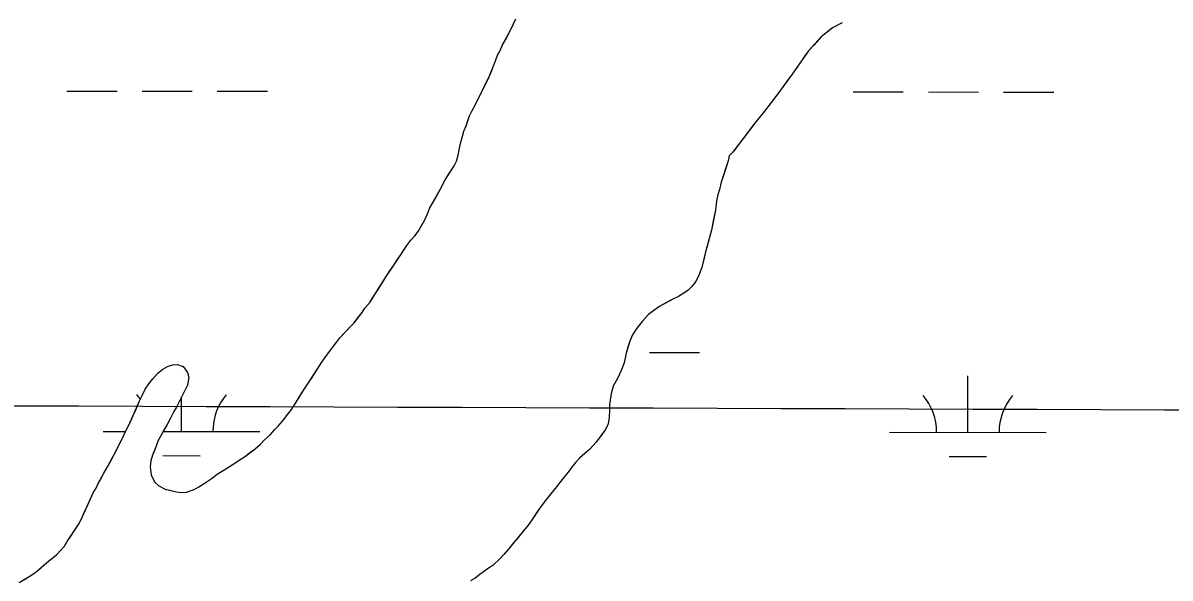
# Model space of a CAD drawing. Extents: x 3148686 to 3186545, y 916144 to 941516.
# Drawn here: x 3156130 to 3156862, y 927495 to 927850 of the extents above; entities that cross this region are included whole.
import ezdxf

# ---------------------------------------------------------------- set-up
doc = ezdxf.new("R2010")
doc.units = 0
for name, color, linetype in [('V-GRID-MAJR', 7, 'Continuous'), ('V-SITE-VEGE', 7, 'Continuous'), ('V-TOPO-SHOR', 7, 'Continuous'), ('V-WETL-SWMP', 7, 'Continuous')]:
    doc.layers.add(name, color=color, linetype=linetype)

msp = doc.modelspace()

# ---------------------------------------------------------------- linework, layer by layer
at = {"layer": 'V-GRID-MAJR'}
msp.add_spline([(3152943.96, 927616.68), (3155553.93, 927607.47), (3160773.89, 927589.63), (3165993.85, 927572.55), (3171213.81, 927556.22), (3176433.77, 927540.66), (3181653.73, 927525.85), (3184263.71, 927518.73)], degree=3, dxfattribs=at)
at = {"layer": 'V-SITE-VEGE'}
for p, q in [((3156441.47, 927845.2), (3156443.05, 927848.81)), ((3156443.05, 927848.81), (3156444.83, 927852.41)), ((3156646.84, 927846.79), (3156639.68, 927840.96)), ((3156653.02, 927849.82), (3156646.84, 927846.79)), ((3156436.34, 927835.78), (3156441.47, 927845.2)), ((3156639.68, 927840.96), (3156631.54, 927832.12)), ((3156432.98, 927829.17), (3156434.76, 927832.18)), ((3156434.76, 927832.18), (3156436.34, 927835.78)), ((3156631.54, 927832.12), (3156621.24, 927817.08)), ((3156430.62, 927822.36), (3156431.8, 927825.57)), ((3156431.8, 927825.57), (3156432.98, 927829.17)), ((3156427.47, 927814.95), (3156430.62, 927822.36)), ((3156621.24, 927817.08), (3156612.12, 927804.64)), ((3156418.98, 927797.72), (3156427.47, 927814.95)), ((3156612.12, 927804.64), (3156603.6, 927793.6)), ((3156416.6, 927793.51), (3156418.98, 927797.72)), ((3156413.06, 927784.1), (3156415.22, 927790.51)), ((3156415.22, 927790.51), (3156416.6, 927793.51)), ((3156603.6, 927793.6), (3156597.05, 927785.57)), ((3156410.7, 927777.5), (3156411.68, 927780.7)), ((3156411.68, 927780.7), (3156413.06, 927784.1)), ((3156597.05, 927785.57), (3156583.37, 927767.31)), ((3156409.33, 927772.1), (3156410.7, 927777.5)), ((3156407.98, 927765.49), (3156409.33, 927772.1)), ((3156583.37, 927767.31), (3156580.99, 927764.9)), ((3156399.67, 927749.66), (3156405.42, 927758.69)), ((3156405.42, 927758.69), (3156407, 927761.49)), ((3156407, 927761.49), (3156407.98, 927765.49)), ((3156580.41, 927761.9), (3156575.89, 927748.09)), ((3156580.99, 927764.9), (3156580.41, 927761.9)), ((3156396.51, 927743.45), (3156399.67, 927749.66)), ((3156575.89, 927748.09), (3156574.72, 927743.48)), ((3156389.99, 927731.83), (3156396.51, 927743.45)), ((3156573.74, 927740.09), (3156572.96, 927736.28)), ((3156574.72, 927743.48), (3156573.74, 927740.09)), ((3156388.41, 927728.02), (3156389.99, 927731.83)), ((3156572.2, 927730.29), (3156569.68, 927717.49)), ((3156572.96, 927736.28), (3156572.2, 927730.29)), ((3156382.46, 927716.69), (3156386.64, 927724.22)), ((3156386.64, 927724.22), (3156388.41, 927728.02)), ((3156380.22, 927713.88), (3156382.46, 927716.69)), ((3156569.68, 927717.49), (3156568.5, 927712.88)), ((3156370.64, 927701.04), (3156375.26, 927707.73)), ((3156375.26, 927707.73), (3156377.83, 927711.14)), ((3156377.83, 927711.14), (3156380.22, 927713.88)), ((3156568.5, 927712.88), (3156565.96, 927703.68)), ((3156361.66, 927687.34), (3156370.64, 927701.04)), ((3156565.96, 927703.68), (3156563.62, 927693.68)), ((3156563.62, 927693.68), (3156561.65, 927688.87)), ((3156351.56, 927671.29), (3156361.66, 927687.34)), ((3156561.65, 927688.87), (3156559.68, 927684.66)), ((3156554.71, 927679.24), (3156551.93, 927677.23)), ((3156556.9, 927681.45), (3156554.71, 927679.24)), ((3156559.68, 927684.66), (3156556.9, 927681.45)), ((3156348.39, 927667.68), (3156351.56, 927671.29)), ((3156544.96, 927673.59), (3156536, 927668.54)), ((3156548.54, 927675.21), (3156544.96, 927673.59)), ((3156551.93, 927677.23), (3156548.54, 927675.21)), ((3156341.65, 927658.45), (3156346.6, 927665.07)), ((3156346.6, 927665.07), (3156348.39, 927667.68)), ((3156529.43, 927663.71), (3156525.46, 927659.29)), ((3156532.02, 927665.72), (3156529.43, 927663.71)), ((3156536, 927668.54), (3156532.02, 927665.72)), ((3156339.07, 927655.84), (3156341.65, 927658.45)), ((3156525.46, 927659.29), (3156522.09, 927654.88)), ((3156322.8, 927635.97), (3156332.51, 927648.81)), ((3156332.51, 927648.81), (3156339.07, 927655.84)), ((3156519.32, 927650.67), (3156517.54, 927646.66)), ((3156522.09, 927654.88), (3156519.32, 927650.67)), ((3156517.54, 927646.66), (3156515.19, 927639.06)), ((3156320.42, 927632.56), (3156322.8, 927635.97)), ((3156515.19, 927639.06), (3156514.03, 927632.85)), ((3156216.37, 927626.16), (3156219.55, 927628.78)), ((3156219.55, 927628.78), (3156222.54, 927630.59)), ((3156222.54, 927630.59), (3156225.53, 927631.61)), ((3156225.53, 927631.61), (3156228.92, 927631.83)), ((3156228.92, 927631.83), (3156232.53, 927630.45)), ((3156232.53, 927630.45), (3156235.15, 927626.67)), ((3156312.5, 927620.13), (3156320.42, 927632.56)), ((3156512.06, 927627.85), (3156509.89, 927623.24)), ((3156514.03, 927632.85), (3156512.06, 927627.85)), ((3156208.24, 927616.12), (3156210.62, 927619.53)), ((3156210.62, 927619.53), (3156213, 927622.55)), ((3156213, 927622.55), (3156216.37, 927626.16)), ((3156235.15, 927626.67), (3156235.96, 927623.48)), ((3156235.96, 927623.48), (3156235.19, 927618.68)), ((3156308.94, 927614.91), (3156312.5, 927620.13)), ((3156509.89, 927623.24), (3156506.92, 927618.03)), ((3156206.26, 927611.92), (3156208.24, 927616.12)), ((3156235.19, 927618.68), (3156228.08, 927604.45)), ((3156304.58, 927607.69), (3156308.94, 927614.91)), ((3156505.55, 927613.23), (3156504.59, 927606.03)), ((3156506.92, 927618.03), (3156505.55, 927613.23)), ((3156200.54, 927599.3), (3156204.49, 927608.51)), ((3156204.49, 927608.51), (3156206.26, 927611.92)), ((3156301.22, 927602.48), (3156304.58, 927607.69)), ((3156504.59, 927606.03), (3156504.61, 927602.63)), ((3156197.39, 927592.29), (3156200.54, 927599.3)), ((3156224.33, 927597.44), (3156222.15, 927593.43)), ((3156226.5, 927601.85), (3156224.33, 927597.44)), ((3156228.08, 927604.45), (3156226.5, 927601.85)), ((3156295.86, 927595.66), (3156299.23, 927600.07)), ((3156299.23, 927600.07), (3156301.22, 927602.48)), ((3156504.44, 927598.04), (3156503.67, 927593.84)), ((3156504.61, 927602.63), (3156504.44, 927598.04)), ((3156195.41, 927588.68), (3156197.39, 927592.29)), ((3156222.15, 927593.43), (3156219.78, 927589.42)), ((3156287.92, 927586.82), (3156290.9, 927590.23)), ((3156290.9, 927590.23), (3156293.08, 927592.44)), ((3156293.08, 927592.44), (3156295.86, 927595.66)), ((3156502.09, 927590.23), (3156496.14, 927582.2)), ((3156503.67, 927593.84), (3156502.09, 927590.23)), ((3156188.7, 927574.66), (3156194.23, 927585.68)), ((3156194.23, 927585.68), (3156195.41, 927588.68)), ((3156216.42, 927583.21), (3156215.24, 927579.61)), ((3156218.4, 927586.62), (3156216.42, 927583.21)), ((3156219.78, 927589.42), (3156218.4, 927586.62)), ((3156281.76, 927580.99), (3156284.34, 927583.6)), ((3156284.34, 927583.6), (3156287.92, 927586.82)), ((3156215.24, 927579.61), (3156212.88, 927574)), ((3156271.62, 927572.94), (3156278.38, 927577.97)), ((3156278.38, 927577.97), (3156281.76, 927580.99)), ((3156491.97, 927577.79), (3156485.41, 927571.96)), ((3156496.14, 927582.2), (3156491.97, 927577.79)), ((3156183.36, 927565.03), (3156188.7, 927574.66)), ((3156211.9, 927570.19), (3156211.32, 927566.4)), ((3156212.88, 927574), (3156211.9, 927570.19)), ((3156259.68, 927565.28), (3156265.45, 927568.71)), ((3156265.45, 927568.71), (3156268.83, 927571.13)), ((3156268.83, 927571.13), (3156271.62, 927572.94)), ((3156483.03, 927569.54), (3156480.25, 927566.13)), ((3156485.41, 927571.96), (3156483.03, 927569.54)), ((3156178.22, 927555.82), (3156181.78, 927562.43)), ((3156181.78, 927562.43), (3156183.36, 927565.03)), ((3156211.32, 927566.4), (3156211.95, 927561.41)), ((3156211.95, 927561.41), (3156214.18, 927556.82)), ((3156250.92, 927559.23), (3156253.51, 927561.25)), ((3156253.51, 927561.25), (3156259.68, 927565.28)), ((3156478.27, 927563.12), (3156475.1, 927559.31)), ((3156480.25, 927566.13), (3156478.27, 927563.12)), ((3156176.84, 927552.81), (3156178.22, 927555.82)), ((3156214.18, 927556.82), (3156216.98, 927554.24)), ((3156216.98, 927554.24), (3156220.99, 927552.27)), ((3156239.38, 927551.98), (3156242.36, 927553.59)), ((3156242.36, 927553.59), (3156246.54, 927556.21)), ((3156246.54, 927556.21), (3156250.92, 927559.23)), ((3156470.73, 927553.69), (3156464.39, 927545.86)), ((3156475.1, 927559.31), (3156470.73, 927553.69)), ((3156168.15, 927534.78), (3156175.26, 927550.2)), ((3156175.26, 927550.2), (3156176.84, 927552.81)), ((3156220.99, 927552.27), (3156228.2, 927550.51)), ((3156228.2, 927550.51), (3156231.39, 927550.13)), ((3156231.39, 927550.13), (3156234.59, 927550.35)), ((3156234.59, 927550.35), (3156239.38, 927551.98)), ((3156460.42, 927540.44), (3156455.27, 927532.82)), ((3156464.39, 927545.86), (3156460.42, 927540.44)), ((3156165.98, 927530.37), (3156168.15, 927534.78)), ((3156455.27, 927532.82), (3156452.7, 927529.21)), ((3156158.46, 927518.74), (3156165.98, 927530.37)), ((3156448.53, 927524.39), (3156440, 927513.75)), ((3156452.7, 927529.21), (3156448.53, 927524.39)), ((3156156.68, 927515.73), (3156158.46, 927518.74)), ((3156145.35, 927505.28), (3156151.71, 927510.51)), ((3156151.71, 927510.51), (3156153.9, 927512.92)), ((3156153.9, 927512.92), (3156156.68, 927515.73)), ((3156440, 927513.75), (3156435.04, 927508.13)), ((3156138.39, 927499.25), (3156145.35, 927505.28)), ((3156430.07, 927503.51), (3156427.28, 927501.69)), ((3156435.04, 927508.13), (3156430.07, 927503.51)), ((3156127.84, 927492.59), (3156134.21, 927496.43)), ((3156134.21, 927496.43), (3156138.39, 927499.25)), ((3156421.71, 927497.67), (3156418.93, 927495.45)), ((3156427.28, 927501.69), (3156421.71, 927497.67))]:
    msp.add_line(p, q, dxfattribs=at)
at = {"layer": 'V-TOPO-SHOR'}
for points in [[(3156410.7, 927777.5), (3156411.68, 927780.7), (3156413.06, 927784.1), (3156414.24, 927787.51), (3156415.22, 927790.51), (3156416.6, 927793.51), (3156418.98, 927797.72), (3156420.36, 927800.53), (3156421.94, 927803.73), (3156423.52, 927806.94), (3156425.69, 927811.35), (3156427.47, 927814.95), (3156429.44, 927819.56), (3156430.62, 927822.36), (3156431.8, 927825.57), (3156432.98, 927829.17), (3156434.76, 927832.18), (3156436.34, 927835.78), (3156438.12, 927838.99), (3156439.9, 927842.2), (3156441.48, 927845.2), (3156443.05, 927848.81), (3156444.83, 927852.41)], [(3156653.02, 927849.82), (3156646.84, 927846.79), (3156643.46, 927843.97), (3156639.68, 927840.96), (3156634.92, 927835.73), (3156631.54, 927832.12), (3156628.77, 927828.11), (3156624.41, 927821.69), (3156621.24, 927817.08), (3156617.67, 927812.26), (3156612.12, 927804.64), (3156607.76, 927799.02), (3156603.6, 927793.6), (3156597.05, 927785.57), (3156593.48, 927780.75), (3156590.11, 927776.34), (3156585.75, 927770.52), (3156583.37, 927767.31), (3156580.99, 927764.9), (3156580.41, 927761.9), (3156578.25, 927755.09), (3156577.07, 927751.69), (3156575.89, 927748.09), (3156574.72, 927743.48), (3156573.74, 927740.08), (3156572.96, 927736.28), (3156572.2, 927730.29), (3156571.04, 927724.49), (3156569.68, 927717.49), (3156568.5, 927712.88), (3156566.94, 927707.28), (3156565.96, 927703.68), (3156564.79, 927698.88), (3156563.62, 927693.68), (3156561.65, 927688.87), (3156559.68, 927684.66), (3156556.9, 927681.45), (3156554.71, 927679.24), (3156551.93, 927677.23), (3156548.54, 927675.21), (3156544.96, 927673.59), (3156540.58, 927671.17), (3156536, 927668.54), (3156532.02, 927665.72), (3156529.43, 927663.71), (3156525.46, 927659.29), (3156522.09, 927654.88), (3156519.32, 927650.67), (3156517.54, 927646.66), (3156516.37, 927642.86), (3156515.19, 927639.06), (3156514.03, 927632.85), (3156512.06, 927627.85), (3156509.89, 927623.24), (3156506.92, 927618.03), (3156505.55, 927613.23), (3156504.98, 927609.03), (3156504.59, 927606.03), (3156504.61, 927602.63), (3156504.44, 927598.04), (3156503.67, 927593.84), (3156502.09, 927590.23), (3156499.71, 927587.02), (3156496.14, 927582.2), (3156491.97, 927577.79), (3156488.79, 927574.97), (3156485.41, 927571.95), (3156483.03, 927569.54), (3156480.25, 927566.13), (3156478.27, 927563.12)], [(3156206.26, 927611.92), (3156208.24, 927616.12), (3156210.62, 927619.53), (3156213, 927622.55), (3156216.37, 927626.16), (3156219.55, 927628.78), (3156222.54, 927630.59), (3156225.53, 927631.61), (3156228.92, 927631.83), (3156232.53, 927630.45), (3156235.15, 927626.67), (3156235.96, 927623.48), (3156235.19, 927618.68), (3156232.82, 927613.87), (3156230.06, 927608.46), (3156228.08, 927604.45), (3156226.5, 927601.85), (3156224.33, 927597.44), (3156222.15, 927593.43), (3156219.78, 927589.42), (3156218.4, 927586.62), (3156216.42, 927583.21), (3156215.24, 927579.61), (3156214.06, 927576.8), (3156212.88, 927574), (3156211.9, 927570.2), (3156211.32, 927566.4), (3156211.95, 927561.41), (3156214.18, 927556.82), (3156216.99, 927554.24), (3156220.99, 927552.27), (3156224, 927551.49), (3156228.2, 927550.51), (3156231.39, 927550.13), (3156234.59, 927550.35), (3156239.38, 927551.98), (3156242.36, 927553.59), (3156246.54, 927556.21), (3156250.92, 927559.23), (3156253.51, 927561.25), (3156256.89, 927563.46), (3156259.68, 927565.28), (3156265.45, 927568.71), (3156268.83, 927571.13), (3156271.62, 927572.94), (3156275.6, 927575.96), (3156278.38, 927577.97), (3156281.76, 927580.99), (3156284.34, 927583.6), (3156287.92, 927586.82), (3156290.9, 927590.23), (3156293.08, 927592.44), (3156295.86, 927595.66), (3156299.23, 927600.07), (3156301.22, 927602.48), (3156304.58, 927607.69), (3156306.76, 927611.3), (3156308.94, 927614.91), (3156312.5, 927620.13), (3156314.68, 927623.53), (3156316.86, 927626.94), (3156320.42, 927632.56), (3156322.8, 927635.97), (3156325.18, 927639.18), (3156328.35, 927643.39), (3156330.53, 927646.2), (3156332.51, 927648.81), (3156336.68, 927653.23), (3156339.07, 927655.84), (3156341.65, 927658.45), (3156344.62, 927662.47), (3156346.6, 927665.07), (3156348.39, 927667.68), (3156351.56, 927671.29), (3156353.15, 927673.9), (3156356.91, 927679.72), (3156359.68, 927684.13), (3156361.66, 927687.34), (3156364.43, 927691.55), (3156366.81, 927695.16), (3156368.59, 927697.97), (3156370.64, 927701.04), (3156373.01, 927704.52), (3156375.26, 927707.73), (3156377.83, 927711.14), (3156380.22, 927713.88), (3156382.46, 927716.69), (3156384.05, 927719.56), (3156386.64, 927724.22), (3156388.41, 927728.02), (3156389.99, 927731.83), (3156393.75, 927738.44), (3156396.51, 927743.45), (3156399.67, 927749.66), (3156401.85, 927753.07), (3156403.44, 927755.68), (3156405.42, 927758.69), (3156407, 927761.49), (3156407.98, 927765.49), (3156409.33, 927772.1), (3156410.7, 927777.5)], [(3156131.23, 927494.61), (3156134.21, 927496.43), (3156138.39, 927499.25), (3156141.37, 927501.86), (3156145.35, 927505.28), (3156148.33, 927507.7), (3156151.71, 927510.51), (3156153.9, 927512.92), (3156156.68, 927515.73), (3156158.46, 927518.74), (3156160.64, 927522.15), (3156163.01, 927525.76), (3156165.98, 927530.37), (3156168.15, 927534.78), (3156169.53, 927537.79), (3156171.51, 927542.19), (3156173.09, 927545.6), (3156175.26, 927550.2), (3156176.84, 927552.81), (3156178.22, 927555.82), (3156180, 927559.02), (3156181.78, 927562.43), (3156183.36, 927565.04), (3156185.54, 927569.04), (3156188.7, 927574.66), (3156191.86, 927581.07), (3156194.23, 927585.68), (3156195.41, 927588.68), (3156197.39, 927592.29), (3156199.16, 927596.29), (3156200.54, 927599.3), (3156202.12, 927602.9), (3156204.49, 927608.51), (3156206.26, 927611.92)], [(3156478.27, 927563.12), (3156475.1, 927559.31), (3156472.92, 927556.5), (3156470.73, 927553.69), (3156466.97, 927549.07), (3156464.39, 927545.86), (3156460.42, 927540.44), (3156457.65, 927536.43), (3156455.27, 927532.82), (3156452.7, 927529.21), (3156448.53, 927524.39), (3156445.36, 927520.38), (3156443.37, 927517.97), (3156440, 927513.75), (3156437.22, 927510.54), (3156435.04, 927508.13), (3156430.07, 927503.51), (3156427.28, 927501.69), (3156421.71, 927497.67), (3156418.93, 927495.45)]]:
    msp.add_lwpolyline(points, dxfattribs=at)
at = {"layer": 'V-WETL-SWMP'}
for p, q in [((3156158.23, 927806.35), (3156190.23, 927806.31)), ((3156206.23, 927806.3), (3156238.23, 927806.26)), ((3156254.23, 927806.25), (3156286.23, 927806.21)), ((3156660.14, 927805.82), (3156692.14, 927805.78)), ((3156708.14, 927805.77), (3156740.14, 927805.73)), ((3156756.14, 927805.72), (3156788.14, 927805.68)), ((3156530.05, 927639.45), (3156562.05, 927639.42)), ((3156733.31, 927588.5), (3156733.35, 927624.5)), ((3156231.41, 927589.03), (3156231.43, 927611.14)), ((3156181.41, 927589.08), (3156195.62, 927589.06)), ((3156219.59, 927589.04), (3156281.41, 927588.97)), ((3156683.31, 927588.55), (3156783.31, 927588.45)), ((3156219.39, 927573.61), (3156243.39, 927573.58)), ((3156721.3, 927573.08), (3156745.3, 927573.05))]:
    msp.add_line(p, q, dxfattribs=at)
for points in [[(3156131.23, 927494.61), (3156134.21, 927496.43), (3156138.39, 927499.25), (3156141.37, 927501.86), (3156145.35, 927505.28), (3156148.33, 927507.7), (3156151.71, 927510.51), (3156153.9, 927512.92), (3156156.68, 927515.74), (3156158.46, 927518.74), (3156160.64, 927522.15), (3156163.01, 927525.76), (3156165.98, 927530.37), (3156168.15, 927534.78), (3156169.53, 927537.79), (3156171.51, 927542.19), (3156173.09, 927545.6), (3156175.26, 927550.21), (3156176.84, 927552.81), (3156178.22, 927555.82), (3156180, 927559.02), (3156181.78, 927562.43), (3156183.36, 927565.04), (3156185.54, 927569.04), (3156188.7, 927574.66), (3156191.86, 927581.07), (3156194.23, 927585.68), (3156195.41, 927588.68), (3156197.39, 927592.29), (3156199.16, 927596.29), (3156200.54, 927599.3), (3156202.12, 927602.9), (3156204.49, 927608.51), (3156206.26, 927611.92), (3156208.24, 927616.12), (3156210.62, 927619.53), (3156213, 927622.55), (3156216.37, 927626.16), (3156219.55, 927628.78), (3156222.54, 927630.59), (3156225.53, 927631.61), (3156228.92, 927631.83), (3156232.53, 927630.45), (3156235.15, 927626.67), (3156235.96, 927623.48), (3156235.19, 927618.68), (3156232.82, 927613.87), (3156230.06, 927608.46), (3156228.08, 927604.45), (3156226.5, 927601.85), (3156224.33, 927597.44), (3156222.15, 927593.43), (3156219.78, 927589.42), (3156218.4, 927586.62), (3156216.42, 927583.21), (3156215.24, 927579.61), (3156212.88, 927574), (3156211.9, 927570.2), (3156211.32, 927566.4), (3156211.95, 927561.41), (3156214.18, 927556.82), (3156216.99, 927554.24), (3156220.99, 927552.27), (3156224, 927551.49), (3156228.2, 927550.51), (3156231.4, 927550.13), (3156234.59, 927550.35), (3156239.38, 927551.98), (3156242.36, 927553.59), (3156246.54, 927556.21), (3156250.92, 927559.23), (3156253.51, 927561.25), (3156256.89, 927563.46), (3156259.68, 927565.28), (3156265.45, 927568.71), (3156268.83, 927571.13), (3156271.62, 927572.94), (3156275.6, 927575.96), (3156278.38, 927577.97), (3156281.76, 927580.99), (3156284.34, 927583.6), (3156287.92, 927586.82), (3156290.9, 927590.23), (3156293.08, 927592.44), (3156295.86, 927595.66), (3156299.23, 927600.07), (3156301.22, 927602.48), (3156304.58, 927607.69), (3156308.94, 927614.91), (3156312.5, 927620.13), (3156316.86, 927626.94), (3156320.42, 927632.56), (3156322.8, 927635.97), (3156325.18, 927639.18), (3156328.35, 927643.39), (3156330.53, 927646.2), (3156332.51, 927648.81), (3156336.68, 927653.23), (3156339.07, 927655.84), (3156341.65, 927658.45), (3156344.62, 927662.47), (3156346.6, 927665.07), (3156348.39, 927667.68), (3156351.56, 927671.3), (3156353.15, 927673.9), (3156356.91, 927679.72), (3156359.68, 927684.13), (3156361.66, 927687.34), (3156366.81, 927695.16), (3156368.59, 927697.97), (3156370.64, 927701.04), (3156373.01, 927704.52), (3156375.26, 927707.73), (3156377.84, 927711.14), (3156380.22, 927713.88), (3156382.46, 927716.69), (3156384.05, 927719.56), (3156386.64, 927724.22), (3156388.41, 927728.02), (3156389.99, 927731.83), (3156393.75, 927738.44), (3156396.51, 927743.45), (3156399.68, 927749.66), (3156401.85, 927753.07), (3156403.44, 927755.68), (3156405.42, 927758.69), (3156407, 927761.49), (3156407.97, 927765.49), (3156409.33, 927772.1), (3156410.7, 927777.5), (3156411.68, 927780.7), (3156413.06, 927784.1), (3156414.24, 927787.51), (3156415.22, 927790.51), (3156416.6, 927793.51), (3156418.98, 927797.72), (3156427.47, 927814.95), (3156429.44, 927819.56), (3156430.62, 927822.36), (3156431.8, 927825.57), (3156432.98, 927829.17), (3156434.76, 927832.18), (3156436.34, 927835.78), (3156439.89, 927842.2), (3156441.48, 927845.2), (3156443.05, 927848.81), (3156444.83, 927852.41)], [(3156653.02, 927849.82), (3156646.84, 927846.79), (3156643.46, 927843.97), (3156639.68, 927840.96), (3156634.92, 927835.73), (3156631.54, 927832.12), (3156628.77, 927828.11), (3156624.41, 927821.69), (3156621.24, 927817.08), (3156617.67, 927812.26), (3156612.12, 927804.64), (3156607.76, 927799.02), (3156603.6, 927793.6), (3156597.05, 927785.57), (3156593.48, 927780.75), (3156590.11, 927776.34), (3156585.75, 927770.52), (3156583.37, 927767.31), (3156580.99, 927764.9), (3156580.41, 927761.9), (3156578.25, 927755.09), (3156577.07, 927751.69), (3156575.89, 927748.09), (3156574.72, 927743.49), (3156573.74, 927740.08), (3156572.96, 927736.28), (3156572.2, 927730.29), (3156571.03, 927724.48), (3156569.68, 927717.48), (3156568.5, 927712.88), (3156566.94, 927707.28), (3156565.96, 927703.68), (3156564.79, 927698.88), (3156563.62, 927693.68), (3156561.65, 927688.87), (3156559.68, 927684.66), (3156556.9, 927681.45), (3156554.71, 927679.24), (3156551.93, 927677.23), (3156548.54, 927675.21), (3156544.96, 927673.59), (3156540.58, 927671.17), (3156536, 927668.54), (3156532.02, 927665.72), (3156529.43, 927663.71), (3156525.46, 927659.29), (3156522.09, 927654.88), (3156519.32, 927650.67), (3156517.54, 927646.66), (3156515.19, 927639.05), (3156514.03, 927632.85), (3156512.06, 927627.85), (3156509.89, 927623.24), (3156506.92, 927618.03), (3156505.55, 927613.23), (3156504.98, 927609.03), (3156504.59, 927606.03), (3156504.61, 927602.63), (3156504.44, 927598.04), (3156503.67, 927593.84), (3156502.09, 927590.23), (3156496.14, 927582.21), (3156491.97, 927577.79), (3156488.79, 927574.97), (3156485.41, 927571.95), (3156483.03, 927569.54), (3156480.25, 927566.13), (3156478.27, 927563.12), (3156475.1, 927559.31), (3156470.73, 927553.69), (3156466.97, 927549.07), (3156464.39, 927545.86), (3156460.42, 927540.44), (3156457.65, 927536.43), (3156455.27, 927532.82), (3156452.7, 927529.21), (3156448.53, 927524.39), (3156445.36, 927520.38), (3156443.37, 927517.97), (3156440, 927513.75), (3156437.22, 927510.54), (3156435.04, 927508.13), (3156430.07, 927503.51), (3156427.28, 927501.69), (3156421.71, 927497.67), (3156418.93, 927495.45), (3156415.94, 927493.64)]]:
    msp.add_lwpolyline(points, dxfattribs=at)
for centre, start, end in [((3156176.16, 927589.56), 34.82234, 40.71147), ((3156286.65, 927589.44), 139.1678, 180.71146), ((3156678.07, 927589.03), 359.16781, 40.71147), ((3156788.56, 927588.91), 139.1678, 180.71146)]:
    msp.add_arc(centre, 35.25, start, end, dxfattribs=at)

doc.saveas('drawing.dxf')
